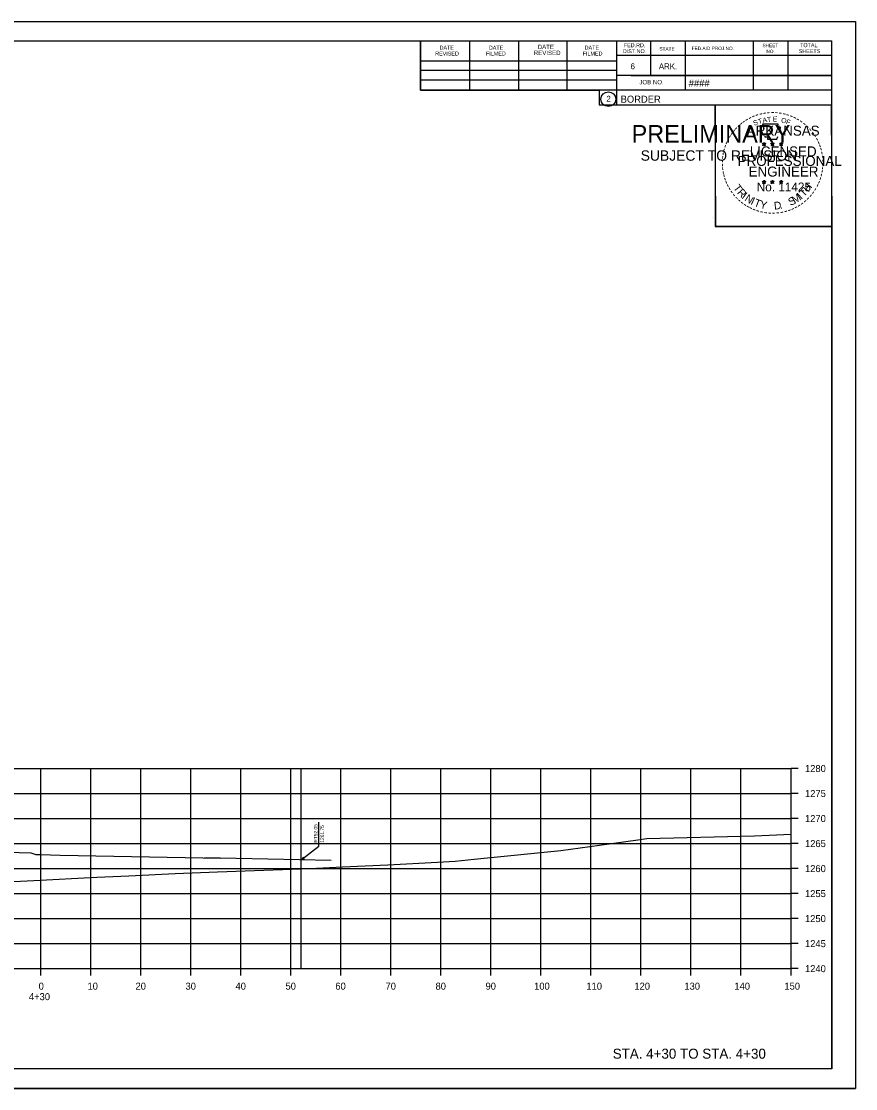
# Model space of a CAD drawing. Extents: x -70 to 701944, y -4 to 666871.
# Drawn here: x 662992.5 to 663159.4, y 658367.2 to 658580.6 of the extents above; entities that cross this region are included whole.
import ezdxf

# ---------------------------------------------------------------- set-up
doc = ezdxf.new("R2010")
doc.units = 0
for name, color, linetype in [('R_Axis', 7, 'Continuous'), ('R_Axis Annot', 7, 'Continuous'), ('R_Border', 7, 'Continuous'), ('R_Border PE', 7, 'Continuous'), ('R_Border Prem', 7, 'Continuous'), ('R_Draft', 7, 'Continuous'), ('R_Exist Surface', 7, 'Continuous'), ('R_Fin Surface', 7, 'Continuous'), ('R_Grid', 7, 'Continuous'), ('R_No Plot', 7, 'Continuous')]:
    doc.layers.add(name, color=color, linetype=linetype)

msp = doc.modelspace()

# ---------------------------------------------------------------- linework, layer by layer
at = {"layer": 'R_Axis'}
for p, q in [((663146.43, 658391.21), (663146.43, 658431.21)), ((663147.83, 658431.21), (663146.43, 658431.21)), ((663147.83, 658426.21), (663146.43, 658426.21)), ((663147.83, 658421.21), (663146.43, 658421.21)), ((663147.83, 658416.21), (663146.43, 658416.21)), ((663147.83, 658411.21), (663146.43, 658411.21)), ((663147.83, 658406.21), (663146.43, 658406.21)), ((663147.83, 658401.21), (663146.43, 658401.21)), ((663147.83, 658396.21), (663146.43, 658396.21)), ((662846.43, 658391.21), (663146.43, 658391.21)), ((662996.43, 658389.81), (662996.43, 658391.21)), ((663006.43, 658389.81), (663006.43, 658391.21)), ((663016.43, 658389.81), (663016.43, 658391.21)), ((663026.43, 658389.81), (663026.43, 658391.21)), ((663036.43, 658389.81), (663036.43, 658391.21)), ((663046.43, 658389.81), (663046.43, 658391.21)), ((663056.43, 658389.81), (663056.43, 658391.21)), ((663066.43, 658389.81), (663066.43, 658391.21)), ((663076.43, 658389.81), (663076.43, 658391.21)), ((663086.43, 658389.81), (663086.43, 658391.21)), ((663096.43, 658389.81), (663096.43, 658391.21)), ((663106.43, 658389.81), (663106.43, 658391.21)), ((663116.43, 658389.81), (663116.43, 658391.21)), ((663126.43, 658389.81), (663126.43, 658391.21)), ((663136.43, 658389.81), (663136.43, 658391.21)), ((663146.43, 658389.81), (663146.43, 658391.21)), ((663147.83, 658391.21), (663146.43, 658391.21))]:
    msp.add_line(p, q, dxfattribs=at)
at = {"layer": 'R_Border'}
for p, q in [((662838.43, 658576.67), (663154.61, 658576.67)), ((663072.35, 658566.79), (663072.35, 658576.67)), ((663082.21, 658566.79), (663082.21, 658576.47)), ((663091.97, 658566.79), (663091.97, 658576.47)), ((663101.65, 658566.79), (663101.65, 658576.47)), ((663111.51, 658576.67), (663111.51, 658563.87)), ((663118.35, 658576.67), (663118.35, 658569.73)), ((663125.29, 658576.67), (663125.29, 658566.79)), ((663138.87, 658576.67), (663138.87, 658566.79)), ((663145.81, 658576.67), (663145.81, 658566.79)), ((663154.61, 658371.21), (663154.61, 658576.67)), ((663154.61, 658573.73), (663111.51, 658573.73)), ((663154.61, 658573.75), (663154.61, 658573.75)), ((663072.35, 658572.65), (663111.51, 658572.65)), ((663072.35, 658570.79), (663111.51, 658570.79)), ((663154.61, 658569.73), (663111.51, 658569.73)), ((663114.47, 658569.73), (663154.61, 658569.73)), ((663072.35, 658566.79), (663072.35, 658568.85)), ((663072.35, 658568.85), (663111.51, 658568.85)), ((663154.61, 658566.79), (663072.35, 658566.79)), ((663111.51, 658563.87), (663154.61, 658563.87)), ((663154.61, 658371.21), (662838.43, 658371.21))]:
    msp.add_line(p, q, dxfattribs=at)
msp.add_circle((663109.9, 658565), 1.47, dxfattribs=at)
at = {"layer": 'R_Border PE'}
for p, q in [((663140.69, 658556.12), (663141.04, 658556.01)), ((663140.69, 658556.12), (663140.95, 658556.08)), ((663140.69, 658556.12), (663140.93, 658556)), ((663141.04, 658556.37), (663141, 658556.12)), ((663141.04, 658556.01), (663141.04, 658556.37)), ((663141.04, 658556.37), (663141.09, 658556.12)), ((663141.39, 658556.12), (663141.04, 658556.01)), ((663141.39, 658556.12), (663141.1, 658556.07)), ((663141.39, 658556.12), (663141.19, 658556.02)), ((663142.36, 658556.12), (663142.71, 658556.01)), ((663142.36, 658556.12), (663142.62, 658556.08)), ((663142.36, 658556.12), (663142.6, 658556)), ((663142.71, 658556.37), (663142.67, 658556.12)), ((663142.71, 658556.01), (663142.71, 658556.37)), ((663142.71, 658556.37), (663142.76, 658556.12)), ((663143.06, 658556.12), (663142.71, 658556.01)), ((663143.06, 658556.12), (663142.77, 658556.07)), ((663143.06, 658556.12), (663142.86, 658556.02)), ((663144.13, 658556.11), (663144.48, 658556)), ((663144.13, 658556.11), (663144.38, 658556.06)), ((663144.13, 658556.11), (663144.36, 658555.99)), ((663144.48, 658556.36), (663144.44, 658556.11)), ((663144.48, 658556), (663144.48, 658556.36)), ((663144.48, 658556.36), (663144.53, 658556.11)), ((663144.82, 658556.11), (663144.48, 658556)), ((663144.82, 658556.11), (663144.54, 658556.06)), ((663144.82, 658556.11), (663144.62, 658556.01)), ((663140.83, 658555.71), (663141.04, 658556.01)), ((663140.83, 658555.71), (663140.95, 658555.96)), ((663140.83, 658555.71), (663141.04, 658555.93)), ((663141.26, 658555.71), (663141.04, 658556.01)), ((663141.26, 658555.71), (663141.04, 658555.93)), ((663141.26, 658555.71), (663141.12, 658556)), ((663142.5, 658555.71), (663142.71, 658556.01)), ((663142.5, 658555.71), (663142.62, 658555.96)), ((663142.5, 658555.71), (663142.71, 658555.93)), ((663142.93, 658555.71), (663142.71, 658556.01)), ((663142.93, 658555.71), (663142.71, 658555.93)), ((663142.93, 658555.71), (663142.79, 658556)), ((663144.26, 658555.7), (663144.48, 658556)), ((663144.26, 658555.7), (663144.39, 658555.94)), ((663144.26, 658555.7), (663144.47, 658555.92)), ((663144.69, 658555.7), (663144.47, 658555.91)), ((663144.69, 658555.7), (663144.48, 658556)), ((663144.69, 658555.7), (663144.55, 658555.99)), ((663140.69, 658548.55), (663141.04, 658548.44)), ((663140.69, 658548.55), (663140.94, 658548.5)), ((663140.69, 658548.55), (663140.93, 658548.43)), ((663140.82, 658548.14), (663141.04, 658548.44)), ((663140.82, 658548.14), (663140.95, 658548.38)), ((663140.82, 658548.14), (663141.04, 658548.36)), ((663141.04, 658548.8), (663141, 658548.55)), ((663141.04, 658548.44), (663141.04, 658548.8)), ((663141.04, 658548.8), (663141.09, 658548.55)), ((663141.39, 658548.55), (663141.04, 658548.44)), ((663141.25, 658548.14), (663141.04, 658548.44)), ((663141.25, 658548.14), (663141.04, 658548.35)), ((663141.39, 658548.55), (663141.1, 658548.5)), ((663141.25, 658548.14), (663141.11, 658548.43)), ((663141.39, 658548.55), (663141.18, 658548.45)), ((663142.36, 658548.55), (663142.71, 658548.44)), ((663142.36, 658548.55), (663142.61, 658548.5)), ((663142.36, 658548.55), (663142.6, 658548.43)), ((663142.49, 658548.14), (663142.71, 658548.44)), ((663142.49, 658548.14), (663142.62, 658548.38)), ((663142.49, 658548.14), (663142.71, 658548.36)), ((663142.71, 658548.8), (663142.67, 658548.55)), ((663142.71, 658548.44), (663142.71, 658548.8)), ((663142.71, 658548.8), (663142.76, 658548.55)), ((663143.05, 658548.55), (663142.71, 658548.44)), ((663142.92, 658548.14), (663142.71, 658548.44)), ((663142.92, 658548.14), (663142.71, 658548.35)), ((663143.05, 658548.55), (663142.77, 658548.5)), ((663142.92, 658548.14), (663142.78, 658548.43)), ((663143.05, 658548.55), (663142.85, 658548.45)), ((663144.13, 658548.54), (663144.47, 658548.43)), ((663144.13, 658548.54), (663144.38, 658548.49)), ((663144.13, 658548.54), (663144.36, 658548.42)), ((663144.26, 658548.13), (663144.47, 658548.43)), ((663144.26, 658548.13), (663144.38, 658548.37)), ((663144.26, 658548.13), (663144.47, 658548.35)), ((663144.47, 658548.79), (663144.43, 658548.54)), ((663144.47, 658548.43), (663144.47, 658548.79)), ((663144.47, 658548.79), (663144.52, 658548.54)), ((663144.82, 658548.54), (663144.47, 658548.43)), ((663144.69, 658548.13), (663144.47, 658548.43)), ((663144.69, 658548.13), (663144.47, 658548.34)), ((663144.82, 658548.54), (663144.54, 658548.49)), ((663144.69, 658548.13), (663144.55, 658548.42)), ((663144.82, 658548.54), (663144.62, 658548.44))]:
    msp.add_line(p, q, dxfattribs=at)
for points in [[(663140.73, 658560), (663141, 658559.17)], [(663144.25, 658559.08), (663144.39, 658559.36), (663143.7, 658559.34), (663143.85, 658560), (663140.73, 658560)], [(663141.04, 658556.37), (663141.26, 658555.71), (663140.69, 658556.12), (663141.39, 658556.12), (663140.83, 658555.71), (663141.04, 658556.37)], [(663141.23, 658557.58), (663141.23, 658557.49), (663141.79, 658557.47), (663141.74, 658557), (663143.61, 658557), (663143.81, 658557.53)], [(663142.71, 658556.37), (663142.93, 658555.71), (663142.36, 658556.12), (663143.06, 658556.12), (663142.5, 658555.71), (663142.71, 658556.37)], [(663144.48, 658556.36), (663144.69, 658555.7), (663144.13, 658556.11), (663144.82, 658556.11), (663144.26, 658555.7), (663144.48, 658556.36)], [(663141.04, 658548.8), (663141.25, 658548.14), (663140.69, 658548.55), (663141.39, 658548.55), (663140.82, 658548.14), (663141.04, 658548.8)], [(663142.71, 658548.8), (663142.92, 658548.14), (663142.36, 658548.55), (663143.05, 658548.55), (663142.49, 658548.14), (663142.71, 658548.8)], [(663144.47, 658548.79), (663144.69, 658548.13), (663144.13, 658548.54), (663144.82, 658548.54), (663144.26, 658548.13), (663144.47, 658548.79)]]:
    msp.add_lwpolyline(points, dxfattribs=at)
for centre, radius in [((663141.04, 658556.01), 0.172), ((663141.04, 658556.01), 0.145), ((663141.04, 658556.01), 0.116), ((663141.04, 658556.01), 0.0991), ((663142.71, 658556.01), 0.172), ((663142.71, 658556.01), 0.145), ((663142.71, 658556.01), 0.116), ((663142.71, 658556.01), 0.0991), ((663144.48, 658556), 0.172), ((663144.48, 658556), 0.145), ((663144.48, 658556), 0.116), ((663141.04, 658556.01), 0.0747), ((663141.04, 658556.01), 0.0495), ((663141.04, 658556.01), 0.0296), ((663142.71, 658556.01), 0.0747), ((663142.71, 658556.01), 0.0495), ((663142.71, 658556.01), 0.0296), ((663144.48, 658556), 0.0991), ((663144.48, 658556), 0.0747), ((663144.48, 658556), 0.0495), ((663144.48, 658556), 0.0296), ((663141.04, 658548.44), 0.172), ((663141.04, 658548.44), 0.145), ((663141.04, 658548.44), 0.116), ((663141.04, 658548.44), 0.0991), ((663141.04, 658548.44), 0.0747), ((663141.04, 658548.44), 0.0495), ((663141.04, 658548.44), 0.0296), ((663142.71, 658548.44), 0.172), ((663142.71, 658548.44), 0.145), ((663142.71, 658548.44), 0.116), ((663142.71, 658548.44), 0.0991), ((663142.71, 658548.44), 0.0747), ((663142.71, 658548.44), 0.0495), ((663142.71, 658548.44), 0.0296), ((663144.47, 658548.43), 0.172), ((663144.47, 658548.43), 0.145), ((663144.47, 658548.43), 0.116), ((663144.47, 658548.43), 0.0991), ((663144.47, 658548.43), 0.0747), ((663144.47, 658548.43), 0.0495), ((663144.47, 658548.43), 0.0296)]:
    msp.add_circle(centre, radius, dxfattribs=at)
at = {"layer": 'R_Draft'}
for p, q in [((663048.48, 658391.21), (663048.48, 658431.21)), ((663052.02, 658416.39), (663052.02, 658420.49)), ((663054.46, 658412.84), (663029.12, 658413.35))]:
    msp.add_line(p, q, dxfattribs=at)
for points in [[(663048.48, 658412.96), (663052.02, 658415.69), (663052.02, 658416.39)], [(663048.91, 658413.51), (663048.48, 658412.96), (663049.12, 658413.24)]]:
    msp.add_lwpolyline(points, dxfattribs=at)
at = {"layer": 'R_Exist Surface'}
msp.add_lwpolyline([(662991.01, 658408.64), (662995.03, 658408.82), (663007.61, 658409.47), (663013.98, 658409.75), (663023.3, 658410.21), (663031.73, 658410.58), (663050.24, 658411.22), (663056.74, 658411.54), (663065.78, 658411.98), (663075.76, 658412.48), (663079.28, 658412.69), (663083.07, 658413.08), (663096.38, 658414.44), (663100.42, 658414.81), (663108.16, 658415.91), (663115.83, 658416.96), (663117.6, 658417.24), (663139.14, 658417.74), (663146.43, 658418.1)], dxfattribs=at)
at = {"layer": 'R_Fin Surface'}
msp.add_lwpolyline([(662846.43, 658416), (662848.43, 658416.04), (662849.18, 658416.05), (662849.43, 658416.06), (662850.18, 658416.31), (662850.43, 658416.39), (662860.6, 658416.59), (662863.43, 658416.65), (662922.43, 658415.99), (662981.43, 658414.61), (662992.1, 658414.4), (662994.43, 658414.35), (662994.58, 658414.3), (662995.43, 658414.02), (662995.58, 658414.02), (662996.43, 658414), (663000.3, 658413.92), (663032.43, 658413.28)], dxfattribs=at)
at = {"layer": 'R_Grid'}
for p, q in [((662846.43, 658431.21), (663146.43, 658431.21)), ((662996.43, 658391.21), (662996.43, 658431.21)), ((663006.43, 658391.21), (663006.43, 658431.21)), ((663016.43, 658391.21), (663016.43, 658431.21)), ((663026.43, 658391.21), (663026.43, 658431.21)), ((663036.43, 658391.21), (663036.43, 658431.21)), ((663046.43, 658391.21), (663046.43, 658431.21)), ((663056.43, 658391.21), (663056.43, 658431.21)), ((663066.43, 658391.21), (663066.43, 658431.21)), ((663076.43, 658391.21), (663076.43, 658431.21)), ((663086.43, 658391.21), (663086.43, 658431.21)), ((663096.43, 658391.21), (663096.43, 658431.21)), ((663106.43, 658391.21), (663106.43, 658431.21)), ((663116.43, 658391.21), (663116.43, 658431.21)), ((663126.43, 658391.21), (663126.43, 658431.21)), ((663136.43, 658391.21), (663136.43, 658431.21)), ((663146.43, 658391.21), (663146.43, 658431.21)), ((662846.43, 658426.21), (663146.43, 658426.21)), ((662846.43, 658421.21), (663146.43, 658421.21)), ((662846.43, 658416.21), (663146.43, 658416.21)), ((662846.43, 658411.21), (663146.43, 658411.21)), ((662846.43, 658406.21), (663146.43, 658406.21)), ((662846.43, 658401.21), (663146.43, 658401.21)), ((662846.43, 658396.21), (663146.43, 658396.21)), ((662846.43, 658391.21), (663146.43, 658391.21))]:
    msp.add_line(p, q, dxfattribs=at)
at = {"layer": 'R_No Plot'}
for p, q in [((662826.03, 658580.56), (663159.36, 658580.56)), ((663130.64, 658541.41), (663130.64, 658541.41)), ((662826.03, 658367.23), (663159.36, 658367.23))]:
    msp.add_line(p, q, dxfattribs=at)
for points in [[(662826.02, 658580.56), (663159.36, 658580.56), (663159.36, 658367.22), (662826.02, 658367.22)], [(663072.35, 658576.67), (663072.35, 658566.79), (663108.08, 658566.79), (663108.08, 658563.87), (663131.28, 658563.87), (663131.28, 658539.53), (663154.61, 658539.53), (663154.61, 658371.21), (662838.43, 658371.21), (662838.43, 658576.67)], [(663131.28, 658563.87), (663154.49, 658563.87), (663154.61, 658539.53), (663131.4, 658539.53)]]:
    msp.add_lwpolyline(points, close=True, dxfattribs=at)

# ---------------------------------------------------------------- texts
at = {"layer": 'R_Axis Annot'}
for s, p in [('1280', (663149.23, 658430.51)), ('1275', (663149.23, 658425.51)), ('1270', (663149.23, 658420.51)), ('1265', (663149.23, 658415.51)), ('1260', (663149.23, 658410.51)), ('1255', (663149.23, 658405.51)), ('1250', (663149.23, 658400.51)), ('1245', (663149.23, 658395.51)), ('1240', (663149.23, 658390.51)), ('0', (662995.97, 658387.01)), ('10', (663005.74, 658387.01)), ('20', (663015.34, 658387.01)), ('30', (663025.34, 658387.01)), ('40', (663035.34, 658387.01)), ('50', (663045.34, 658387.01)), ('60', (663055.31, 658387.01)), ('70', (663065.34, 658387.01)), ('80', (663075.34, 658387.01)), ('90', (663085.34, 658387.01)), ('100', (663095.06, 658387.01)), ('110', (663105.51, 658387.01)), ('120', (663115.11, 658387.01)), ('130', (663125.11, 658387.01)), ('140', (663135.11, 658387.01)), ('150', (663145.11, 658387.01)), ('4+30', (662994.03, 658384.91))]:
    msp.add_text(s, height=1.4, dxfattribs=at).set_placement(p)
at = {"layer": 'R_Border'}
for s, height, p in [('DATE', 0.782, (663076.15, 658574.91)), ('DATE', 0.782, (663086.01, 658574.91)), ('DATE', 0.879, (663095.79, 658575.01)), ('DATE', 0.782, (663105.17, 658574.91)), ('FED.RD.', 0.782, (663112.99, 658575.39)), ('STATE', 0.684, (663120.11, 658574.71)), ('FED.AID PROJ.NO.', 0.684, (663126.57, 658574.81)), ('SHEET', 0.684, (663140.73, 658575.39)), ('TOTAL', 0.782, (663148.25, 658575.39)), ('REVISED', 0.782, (663075.27, 658573.73)), ('FILMED', 0.782, (663085.43, 658573.73)), ('REVISED', 0.879, (663095.01, 658573.83)), ('FILMED', 0.782, (663104.77, 658573.73)), ('DIST.NO.', 0.782, (663112.79, 658574.21)), ('NO.', 0.684, (663141.51, 658574.21)), ('SHEETS', 0.782, (663147.97, 658574.21)), ('6', 1.17, (663114.35, 658570.99)), ('ARK.', 1.172, (663120.01, 658570.99)), ('####', 1.4, (663125.98, 658567.52)), ('JOB NO.', 0.879, (663116.11, 658567.97)), ('2', 1.17, (663109.51, 658564.51)), ('BORDER', 1.4, (663112.37, 658564.3))]:
    msp.add_text(s, height=height, rotation=360, dxfattribs=at).set_placement(p)
at = {"layer": 'R_Border PE'}
for s, height, rotation, p in [('-', 1.6, 36.2317, (663137.04, 658559.77)), ('-', 1.6, 34.0636, (663137.62, 658560.17)), ('-', 1.6, 28.7918, (663138.22, 658560.54)), ('-', 1.6, 24.3072, (663138.85, 658560.86)), ('S', 1, 21.594, (663139.09, 658559.68)), ('-', 1.6, 19.1761, (663139.48, 658561.13)), ('T', 1, 16.4036, (663140, 658560.01)), ('-', 1.6, 13.6301, (663140.23, 658561.37)), ('A', 1, 11.2132, (663140.83, 658560.26)), ('-', 1.6, 10.2193, (663140.91, 658561.53)), ('T', 1, 6.0228, (663141.68, 658560.42)), ('-', 1.6, 5.8968, (663141.64, 658561.64)), ('-', 1.6, 0.1862, (663142.41, 658561.71)), ('E', 1, 0.8323, (663142.78, 658560.53)), ('-', 1.6, 357.743, (663143.13, 658561.7)), ('-', 1.6, 352.1617, (663143.88, 658561.64)), ('O', 1, 350.4515, (663144.39, 658560.32)), ('-', 1.6, 347.2049, (663144.6, 658561.53)), ('F', 1, 340.0707, (663145.34, 658560.1)), ('-', 1.6, 342.3362, (663145.23, 658561.37)), ('-', 1.6, 337.8551, (663145.97, 658561.15)), ('-', 1.6, 334.1211, (663146.6, 658560.88)), ('-', 1.6, 329.6409, (663147.18, 658560.6)), ('-', 1.6, 325.8627, (663147.82, 658560.23)), ('-', 1.6, 54.2325, (663134.87, 658557.45)), ('-', 1.6, 50.6142, (663135.28, 658558.02)), ('-', 1.6, 48.423, (663135.68, 658558.5)), ('-', 1.6, 42.9622, (663136.13, 658558.98)), ('-', 1.6, 38.9507, (663136.56, 658559.4)), ('ARKANSAS', 2, 360, (663137.59, 658557.71)), ('-', 1.6, 320.5297, (663148.43, 658559.81)), ('-', 1.6, 315.5786, (663149.03, 658559.32)), ('-', 1.6, 309.8797, (663149.6, 658558.77)), ('-', 1.6, 306.6522, (663150.12, 658558.17)), ('-', 1.6, 67.7743, (663133.97, 658555.7)), ('-', 1.6, 62.8713, (663134.23, 658556.31)), ('-', 1.6, 58.0706, (663134.54, 658556.92)), ('-', 1.4, 303.6753, (663150.61, 658557.6)), ('-', 1.6, 299.6684, (663150.93, 658556.99)), ('-', 1.6, 294.6628, (663151.25, 658556.38)), ('-', 1.6, 81.2013, (663133.42, 658553.64)), ('-', 1.6, 75.461, (663133.55, 658554.35)), ('-', 1.6, 72.3945, (663133.75, 658555.07)), ('LICENSED', 2, 360, (663138.18, 658553.56)), ('DWB', 0.01, 360, (663141.03, 658556)), ('DWB', 0.01, 360, (663142.7, 658556)), ('DWB', 0.01, 360, (663144.46, 658555.99)), ('-', 1.6, 290.5728, (663151.51, 658555.8)), ('-', 1.6, 285.1233, (663151.74, 658555.22)), ('-', 1.6, 280.5493, (663151.94, 658554.48)), ('-', 1.6, 94.1959, (663133.36, 658551.52)), ('-', 1.6, 89.0622, (663133.32, 658552.25)), ('-', 1.6, 85.1863, (663133.35, 658552.95)), ('PROFESSIONAL', 2, 360, (663135.76, 658551.66)), ('-', 1.6, 276.5962, (663152.11, 658553.71)), ('-', 1.6, 274.3301, (663152.17, 658552.99)), ('-', 1.6, 269.9407, (663152.2, 658552.36)), ('-', 1.6, 98.9479, (663133.43, 658550.86)), ('-', 1.6, 101.7149, (663133.56, 658550.12)), ('-', 1.6, 105.4578, (663133.73, 658549.53)), ('ENGINEER', 2, 360, (663137.95, 658549.53)), ('-', 1.6, 255.7626, (663152, 658550.36)), ('-', 1.6, 260.9953, (663152.11, 658551.04)), ('-', 1.6, 263.5172, (663152.18, 658551.69)), ('-', 1.6, 109.0874, (663133.94, 658548.9)), ('-', 1.6, 114.0643, (663134.19, 658548.3)), ('-', 1.6, 115.7289, (663134.5, 658547.68)), ('T', 1.54, 306.0406, (663134.8, 658547.27)), ('No. 11425', 1.757, 360, (663139.58, 658546.58)), ('DWB', 0.01, 360, (663141.03, 658548.43)), ('DWB', 0.01, 360, (663142.69, 658548.43)), ('DWB', 0.01, 360, (663144.46, 658548.42)), ('H', 1.54, 54.6088, (663149.92, 658546.31)), ('-', 1.6, 244.6197, (663151.33, 658548.34)), ('-', 1.6, 247.8887, (663151.6, 658548.97)), ('-', 1.6, 252.8681, (663151.82, 658549.64)), ('-', 1.6, 120.4471, (663134.86, 658547.1)), ('-', 1.6, 125.8934, (663135.26, 658546.54)), ('-', 1.6, 130.7181, (663135.72, 658545.98)), ('-', 1.6, 134.2238, (663136.24, 658545.44)), ('R', 1.54, 314.005, (663135.56, 658546.23)), ('I', 1.54, 321.9694, (663136.46, 658545.29)), ('N', 1.54, 326.5002, (663137.03, 658544.82)), ('S', 1.54, 26.9312, (663146.34, 658543.64)), ('M', 1.54, 32.6563, (663147.18, 658544.04)), ('I', 1.54, 42.1136, (663148.47, 658544.89)), ('T', 1.54, 46.6444, (663149.03, 658545.37)), ('-', 1.6, 231.2538, (663150.11, 658546.37)), ('-', 1.6, 233.8452, (663150.54, 658546.94)), ('-', 1.6, 239.0712, (663150.94, 658547.59)), ('-', 1.6, 138.9338, (663136.76, 658544.97)), ('-', 1.6, 144.6463, (663137.32, 658544.57)), ('-', 1.6, 148.0898, (663137.88, 658544.2)), ('-', 1.6, 151.5704, (663138.46, 658543.87)), ('-', 1.6, 154.6002, (663138.98, 658543.63)), ('I', 1.54, 335.3603, (663138.24, 658544.04)), ('T', 1.54, 339.8912, (663138.9, 658543.71)), ('Y', 1.54, 347.8556, (663140.11, 658543.26)), ('D', 1.54, 6.3969, (663143.1, 658542.91)), ('.', 1.54, 13.7642, (663144.29, 658543.03)), ('-', 1.6, 207.3568, (663147.47, 658544.09)), ('-', 1.6, 212.2491, (663148.02, 658544.44)), ('-', 1.6, 215.7363, (663148.56, 658544.82)), ('-', 1.6, 221.0851, (663149.11, 658545.3)), ('-', 1.6, 225.7653, (663149.63, 658545.81)), ('-', 1.6, 158.5612, (663139.61, 658543.37)), ('-', 1.6, 162.7983, (663140.29, 658543.16)), ('-', 1.6, 167.5555, (663141.01, 658542.99)), ('-', 1.6, 173.1155, (663141.78, 658542.88)), ('-', 1.6, 176.5183, (663142.53, 658542.83)), ('-', 1.6, 181.5918, (663143.27, 658542.85)), ('-', 1.6, 185.8167, (663144.08, 658542.93)), ('-', 1.6, 191.2858, (663144.82, 658543.06)), ('-', 1.6, 195.4743, (663145.55, 658543.26)), ('-', 1.6, 200.7184, (663146.22, 658543.5)), ('-', 1.6, 204.2516, (663146.84, 658543.77))]:
    msp.add_text(s, height=height, rotation=rotation, dxfattribs=at).set_placement(p)
at = {"layer": 'R_Border Prem'}
for s, height, p in [('PRELIMINARY', 3.5, (663114.56, 658556.33)), ('DWB', 0.01, (663115.31, 658558.18)), ('SUBJECT TO REVISION', 2.0751, (663116.37, 658552.7))]:
    msp.add_text(s, height=height, rotation=360, dxfattribs=at).set_placement(p)
at = {"layer": 'R_Draft'}
for s, p in [('RT52.05', (663051.72, 658416.39)), ('1261.75', (663053.02, 658416.39))]:
    msp.add_text(s, height=0.7, rotation=90, dxfattribs=at).set_placement(p)
msp.add_text('STA. 4+30 TO STA. 4+30', height=2, dxfattribs=at).set_placement((663110.78, 658373.21))

doc.saveas('drawing.dxf')
